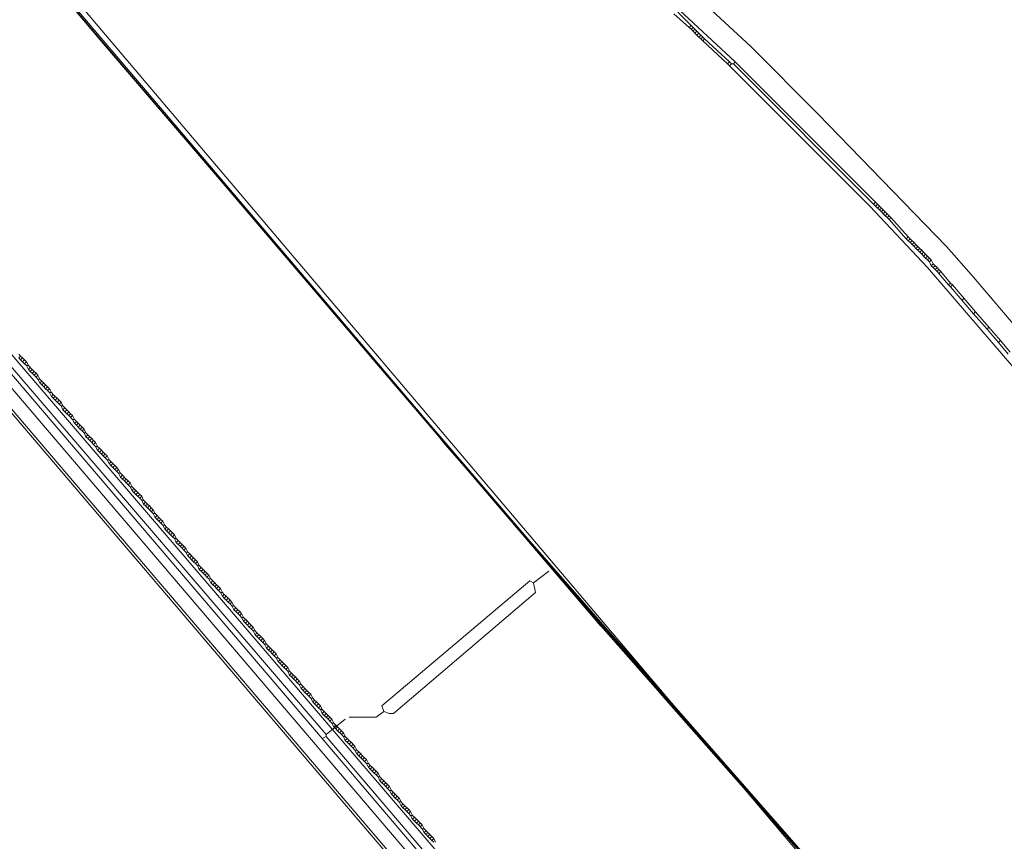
# Model space of a CAD drawing. Header units: metres. Extents: x 92810 to 93633, y 464687 to 465459.
# Tile 270 of 325: x 93347 to 93384, y 465376 to 465407. Entities that reach past the tile are written whole.
import ezdxf
from ezdxf.lldxf.tags import DXFTag

# ---------------------------------------------------------------- set-up
doc = ezdxf.new("R2010")
doc.units = ezdxf.units.M
for name, color, linetype, lineweight, transparency in [('B-OI-KL-DATA_BT NEDERLAND-G', 90, 'SI_B_DATA_BT_NEDERLAND', 18, 0.4), ('B-OI-KL-DATA_KPN-G', 90, 'SI_B_DATA_KPN', 18, 0.4), ('B-OI-KL-DATA_ZIGGO BV-G', 90, 'SI_B_DATA_ZIGGO', 18, 0.4), ('B-OI-KL-ET_LS_LIANDER-G', 190, 'SI_B_ET_LS_LIANDER', 18, 0.4), ('B-OI-KL-ET_MS_LIANDER-G', 130, 'SI_B_ET_MS_LIANDER', 18, 0.4), ('B-WE-KL-DATA-G', 90, 'KL-DATA-N', 18, 0.4), ('V-WE-KL-WARMTENET-G', 80, 'KL-WARMTENET-V', 18, 0.3)]:
    doc.layers.add(name, color=color, linetype=linetype, lineweight=lineweight, transparency=transparency)
doc.styles.get("Standard").update_dxf_attribs({"font": 'isocp.shx'})
tags = doc.linetypes.add('KL-DATA-N', pattern='A,4,-1,[101,NLCS.SHX,S=0.5,R=0,X=0,Y=0],-1,4,-1,["D",Standard,S=1,R=0,X=-0.25,Y=-0.5],-1.5', length=12.5).pattern_tags.tags
tags[18] = DXFTag(74, 10)
tags = doc.linetypes.add('KL-WARMTENET-V', pattern='A,3.5,[24,NLCS.SHX,S=0.5,R=0,X=0,Y=0],3.5,-1.5,["WN",Standard,S=1,R=0,X=-0.3,Y=-0.5],-3', length=11.5).pattern_tags.tags
tags[14] = DXFTag(74, 10)
doc.linetypes.add('SI_B_DATA_BT_NEDERLAND', pattern='A,5,-2,["BTN",Standard,S=1.5,R=0,X=-0.51,Y=-0.75],-7', length=14)
doc.linetypes.add('SI_B_DATA_KPN', pattern='A,5,-2,["KPN",Standard,S=1.5,R=0,X=-0.51,Y=-0.75],-8', length=15)
doc.linetypes.add('SI_B_DATA_ZIGGO', pattern='A,5,-2,["ZIGGO",Standard,S=1.5,R=0,X=-0.51,Y=-0.75],-9', length=16)
doc.linetypes.add('SI_B_ET_LS_LIANDER', pattern='A,5,-2,["LI-LS",Standard,S=1.5,R=0,X=-0.51,Y=-0.75],-10', length=17)
doc.linetypes.add('SI_B_ET_MS_LIANDER', pattern='A,5,-2,["LI-MS",Standard,S=1.5,R=0,X=-0.51,Y=-0.75],-10', length=17)

msp = doc.modelspace()

# ---------------------------------------------------------------- linework, layer by layer
at = {"layer": 'B-OI-KL-DATA_BT NEDERLAND-G', "flags": 128}
msp.add_lwpolyline([(93329.159, 465432.2), (93347.8, 465409.3), (93378.81, 465372.69), (93383.75, 465371.27)], dxfattribs=at)
at = {"layer": 'B-OI-KL-DATA_KPN-G', "flags": 128}
for points in [[(93382.464, 465368.821), (93363.179, 465390.821), (93362.321, 465391.893), (93328.536, 465431.607)], [(93320.107, 465425.679), (93336.321, 465406.607), (93343.607, 465398.179), (93368.75, 465368.821), (93369.679, 465367.821), (93378.179, 465357.964), (93380.821, 465354.75)]]:
    msp.add_lwpolyline(points, dxfattribs=at)
at = {"layer": 'B-OI-KL-DATA_ZIGGO BV-G', "flags": 128}
msp.add_lwpolyline([(93380.768, 465353.385), (93335.705, 465406.216)], dxfattribs=at)
at = {"layer": 'B-OI-KL-ET_LS_LIANDER-G'}
for p, q in [((93370.536, 465409.321), (93374.536, 465405.607)), ((93374.536, 465405.607), (93377.036, 465403.107)), ((93377.036, 465403.107), (93381.821, 465398.179)), ((93381.821, 465398.179), (93382.821, 465397.036)), ((93382.821, 465397.036), (93388.679, 465390.107)), ((93344.393, 465396.536), (93358.607, 465379.893)), ((93344.536, 465396.607), (93358.75, 465380.036)), ((93366.464, 465385.679), (93367.036, 465386.107)), ((93366.321, 465385.75), (93360.821, 465381.107)), ((93366.464, 465385.679), (93366.321, 465385.75)), ((93366.464, 465385.679), (93366.536, 465385.321)), ((93366.536, 465385.321), (93361.25, 465380.821)), ((93360.893, 465380.893), (93360.607, 465380.679)), ((93360.821, 465381.107), (93360.893, 465380.893)), ((93361.107, 465380.821), (93360.893, 465380.893)), ((93361.25, 465380.821), (93361.107, 465380.821)), ((93358.75, 465380.036), (93359.464, 465380.607)), ((93360.607, 465380.679), (93359.607, 465380.679)), ((93358.75, 465380.036), (93358.75, 465379.964)), ((93358.75, 465379.964), (93358.607, 465379.893)), ((93358.607, 465379.893), (93374.036, 465361.75)), ((93358.75, 465379.964), (93374.25, 465361.821))]:
    msp.add_line(p, q, dxfattribs=at)
at = {"layer": 'B-OI-KL-ET_MS_LIANDER-G'}
for p, q in [((93381.964, 465396.679), (93382.821, 465395.679)), ((93382.036, 465396.75), (93382.893, 465395.75))]:
    msp.add_line(p, q, dxfattribs=at)
at = {"layer": 'B-OI-KL-ET_MS_LIANDER-G', "flags": 128}
for points in [[(93371.679, 465406.821), (93372.25, 465406.321)], [(93371.821, 465406.893), (93372.393, 465406.321)], [(93371.893, 465406.964), (93373.964, 465405.036)], [(93372.321, 465406.393), (93372.25, 465406.321)], [(93372.25, 465406.321), (93372.321, 465406.25)], [(93372.393, 465406.321), (93372.321, 465406.25)], [(93372.321, 465406.25), (93372.393, 465406.179)], [(93372.393, 465406.321), (93372.464, 465406.25)], [(93372.464, 465406.25), (93372.393, 465406.179)], [(93372.393, 465406.179), (93372.464, 465406.107)], [(93372.464, 465406.25), (93372.536, 465406.179)], [(93372.536, 465406.179), (93372.464, 465406.107)], [(93372.464, 465406.107), (93372.536, 465406.036)], [(93372.536, 465406.179), (93372.607, 465406.107)], [(93372.607, 465406.107), (93372.536, 465406.036)], [(93372.536, 465406.036), (93372.607, 465405.964)], [(93372.607, 465406.107), (93372.679, 465406.036)], [(93372.679, 465406.036), (93372.607, 465405.964)], [(93372.679, 465406.036), (93372.75, 465405.964)], [(93372.607, 465405.964), (93372.679, 465405.893)], [(93372.75, 465405.964), (93372.679, 465405.893)], [(93372.679, 465405.893), (93372.75, 465405.821)], [(93372.75, 465405.964), (93372.821, 465405.893)], [(93372.821, 465405.893), (93372.75, 465405.821)], [(93372.75, 465405.821), (93373.679, 465404.964)], [(93372.821, 465405.893), (93373.75, 465405.036)], [(93373.75, 465405.036), (93373.679, 465404.964)], [(93373.679, 465404.964), (93373.75, 465404.893)], [(93373.75, 465405.036), (93373.821, 465404.964)], [(93373.821, 465404.964), (93373.75, 465404.893)], [(93373.821, 465404.964), (93373.893, 465404.964)], [(93373.964, 465405.036), (93373.893, 465404.964)], [(93373.893, 465404.964), (93379.179, 465399.679)], [(93373.964, 465405.036), (93379.179, 465399.821)], [(93373.75, 465404.893), (93378.964, 465399.679), (93381.107, 465397.393), (93387.75, 465389.679)], [(93379.179, 465399.821), (93379.107, 465399.75)], [(93379.179, 465399.821), (93379.321, 465399.679)], [(93379.25, 465399.75), (93379.179, 465399.679)], [(93379.179, 465399.679), (93379.321, 465399.536)], [(93379.321, 465399.679), (93379.25, 465399.607)], [(93379.321, 465399.679), (93379.393, 465399.607)], [(93379.393, 465399.607), (93379.321, 465399.536)], [(93379.321, 465399.536), (93379.393, 465399.464)], [(93379.393, 465399.607), (93379.464, 465399.536)], [(93379.464, 465399.536), (93379.393, 465399.464)], [(93379.393, 465399.464), (93379.464, 465399.393)], [(93379.464, 465399.536), (93379.536, 465399.464)], [(93379.536, 465399.464), (93379.464, 465399.393)], [(93379.536, 465399.464), (93379.607, 465399.393)], [(93379.464, 465399.393), (93379.536, 465399.321)], [(93379.607, 465399.393), (93379.536, 465399.321)], [(93379.536, 465399.321), (93379.607, 465399.25)], [(93379.607, 465399.393), (93379.679, 465399.321)], [(93379.679, 465399.321), (93379.607, 465399.25)], [(93379.607, 465399.25), (93379.679, 465399.179)], [(93379.679, 465399.321), (93379.75, 465399.25)], [(93379.75, 465399.25), (93379.679, 465399.179)], [(93379.679, 465399.179), (93380.321, 465398.464)], [(93379.75, 465399.25), (93380.393, 465398.536)], [(93380.393, 465398.536), (93380.321, 465398.464)], [(93380.321, 465398.464), (93380.393, 465398.393)], [(93380.393, 465398.536), (93380.464, 465398.464)], [(93380.464, 465398.464), (93380.393, 465398.393)], [(93380.393, 465398.393), (93380.464, 465398.321)], [(93380.464, 465398.464), (93380.536, 465398.393)], [(93380.536, 465398.393), (93380.464, 465398.321)], [(93380.536, 465398.393), (93380.607, 465398.321)], [(93380.464, 465398.321), (93380.536, 465398.25)], [(93380.607, 465398.321), (93380.536, 465398.25)], [(93380.536, 465398.25), (93380.607, 465398.179)], [(93380.607, 465398.321), (93380.679, 465398.25)], [(93380.679, 465398.25), (93380.607, 465398.179)], [(93380.607, 465398.179), (93380.679, 465398.107)], [(93380.679, 465398.25), (93380.821, 465398.107)], [(93380.75, 465398.179), (93380.679, 465398.107)], [(93380.679, 465398.107), (93380.75, 465398.036)], [(93380.821, 465398.107), (93380.75, 465398.036)], [(93380.75, 465398.036), (93380.821, 465397.964)], [(93380.821, 465398.107), (93380.893, 465398.036)], [(93380.893, 465398.036), (93380.821, 465397.964)], [(93380.821, 465397.964), (93380.893, 465397.893)], [(93380.893, 465398.036), (93380.964, 465397.964)], [(93380.964, 465397.964), (93380.893, 465397.893)], [(93380.964, 465397.964), (93381.036, 465397.893)], [(93380.893, 465397.893), (93380.964, 465397.821)], [(93381.036, 465397.893), (93380.964, 465397.821)], [(93380.964, 465397.821), (93381.036, 465397.75)], [(93381.036, 465397.893), (93381.107, 465397.821)], [(93381.107, 465397.821), (93381.036, 465397.75)], [(93381.036, 465397.75), (93381.107, 465397.679)], [(93381.107, 465397.821), (93381.179, 465397.75)], [(93381.179, 465397.75), (93381.107, 465397.679)], [(93381.107, 465397.679), (93381.179, 465397.607)], [(93381.179, 465397.75), (93381.25, 465397.679)], [(93381.25, 465397.679), (93381.179, 465397.607)], [(93381.179, 465397.607), (93381.25, 465397.464)], [(93381.25, 465397.679), (93381.321, 465397.536)], [(93381.321, 465397.536), (93381.25, 465397.464)], [(93381.25, 465397.464), (93381.321, 465397.393)], [(93381.321, 465397.536), (93381.393, 465397.464)], [(93381.393, 465397.464), (93381.321, 465397.393)], [(93381.321, 465397.393), (93381.393, 465397.321)], [(93381.393, 465397.464), (93381.464, 465397.393)], [(93381.464, 465397.393), (93381.393, 465397.321)], [(93381.393, 465397.321), (93381.464, 465397.25)], [(93381.464, 465397.393), (93381.536, 465397.321)], [(93381.536, 465397.321), (93381.464, 465397.25)], [(93381.464, 465397.25), (93381.536, 465397.179)], [(93381.536, 465397.321), (93381.607, 465397.25)], [(93381.607, 465397.25), (93381.536, 465397.179)], [(93381.607, 465397.25), (93381.964, 465396.821)], [(93381.536, 465397.179), (93381.893, 465396.75)], [(93381.964, 465396.821), (93381.893, 465396.75)], [(93381.893, 465396.75), (93381.964, 465396.679)], [(93381.964, 465396.821), (93382.036, 465396.75)], [(93382.036, 465396.75), (93381.964, 465396.679)], [(93382.464, 465396.25), (93382.393, 465396.179)], [(93382.893, 465395.75), (93382.821, 465395.679)], [(93382.821, 465395.679), (93383.321, 465395.107)], [(93382.893, 465395.75), (93383.393, 465395.179)], [(93383.393, 465395.179), (93383.321, 465395.107)], [(93383.321, 465395.107), (93383.75, 465394.607)], [(93383.393, 465395.179), (93383.821, 465394.679)], [(93383.821, 465394.679), (93383.75, 465394.607)], [(93383.821, 465394.679), (93384.179, 465394.25)], [(93383.75, 465394.607), (93384.107, 465394.179)], [(93347.321, 465394.179), (93347.393, 465394.107)], [(93347.393, 465394.107), (93347.321, 465394.036)], [(93347.321, 465394.036), (93347.393, 465393.964)], [(93347.393, 465394.107), (93347.464, 465394.036)], [(93347.464, 465394.036), (93347.393, 465393.964)], [(93347.393, 465393.964), (93347.464, 465393.893)], [(93347.464, 465394.036), (93347.536, 465393.964)], [(93347.536, 465393.964), (93347.464, 465393.893)], [(93347.536, 465393.964), (93347.607, 465393.893)], [(93347.464, 465393.893), (93347.536, 465393.821)], [(93347.607, 465393.893), (93347.536, 465393.821)], [(93347.536, 465393.821), (93347.607, 465393.75)], [(93347.607, 465393.893), (93347.679, 465393.75)], [(93347.607, 465393.75), (93347.679, 465393.75)], [(93347.607, 465393.75), (93347.679, 465393.607)], [(93347.679, 465393.75), (93347.821, 465393.607)], [(93347.75, 465393.679), (93347.679, 465393.607)], [(93347.679, 465393.607), (93347.75, 465393.536)], [(93347.821, 465393.607), (93347.75, 465393.536)], [(93347.821, 465393.607), (93347.893, 465393.536)], [(93347.75, 465393.536), (93347.821, 465393.464)], [(93347.893, 465393.536), (93347.821, 465393.464)], [(93347.821, 465393.464), (93347.893, 465393.393)], [(93347.893, 465393.536), (93347.964, 465393.464)], [(93347.964, 465393.464), (93347.893, 465393.393)], [(93347.893, 465393.393), (93347.964, 465393.321)], [(93347.964, 465393.464), (93348.036, 465393.393)], [(93348.036, 465393.393), (93347.964, 465393.321)], [(93347.964, 465393.321), (93348.036, 465393.25)], [(93348.036, 465393.393), (93348.107, 465393.25)], [(93348.036, 465393.25), (93348.107, 465393.25)], [(93348.036, 465393.25), (93348.107, 465393.107)], [(93348.107, 465393.25), (93348.179, 465393.179)], [(93348.179, 465393.179), (93348.107, 465393.107)], [(93348.107, 465393.107), (93348.179, 465393.036)], [(93348.179, 465393.179), (93348.321, 465393.036)], [(93348.25, 465393.107), (93348.179, 465393.036)], [(93348.179, 465393.036), (93348.25, 465392.964)], [(93348.321, 465393.036), (93348.25, 465392.964)], [(93348.25, 465392.964), (93348.321, 465392.893)], [(93348.321, 465393.036), (93348.393, 465392.964)], [(93348.393, 465392.964), (93348.321, 465392.893)], [(93348.321, 465392.893), (93348.393, 465392.821)], [(93348.393, 465392.964), (93348.464, 465392.893)], [(93348.464, 465392.893), (93348.393, 465392.821)], [(93348.464, 465392.893), (93348.536, 465392.75)], [(93348.393, 465392.821), (93348.464, 465392.75)], [(93348.464, 465392.75), (93348.536, 465392.75)], [(93348.464, 465392.75), (93348.536, 465392.607)], [(93348.536, 465392.75), (93348.607, 465392.679)], [(93348.607, 465392.679), (93348.536, 465392.607)], [(93348.536, 465392.607), (93348.607, 465392.536)], [(93348.607, 465392.679), (93348.679, 465392.607)], [(93348.679, 465392.607), (93348.607, 465392.536)], [(93348.607, 465392.536), (93348.679, 465392.464)], [(93348.679, 465392.607), (93348.75, 465392.536)], [(93348.75, 465392.536), (93348.679, 465392.464)], [(93348.75, 465392.536), (93348.821, 465392.464)], [(93348.679, 465392.464), (93348.821, 465392.321)], [(93348.821, 465392.464), (93348.75, 465392.393)], [(93348.821, 465392.464), (93348.893, 465392.393)], [(93348.893, 465392.393), (93348.821, 465392.321)], [(93348.821, 465392.321), (93348.893, 465392.25)], [(93348.893, 465392.393), (93348.964, 465392.25)], [(93348.893, 465392.25), (93348.964, 465392.25)], [(93348.893, 465392.25), (93348.964, 465392.107)], [(93348.964, 465392.25), (93349.036, 465392.179)], [(93349.036, 465392.179), (93348.964, 465392.107)], [(93348.964, 465392.107), (93349.036, 465392.036)], [(93349.036, 465392.179), (93349.107, 465392.107)], [(93349.107, 465392.107), (93349.036, 465392.036)], [(93349.107, 465392.107), (93349.179, 465392.036)], [(93349.036, 465392.036), (93349.107, 465391.964)], [(93349.179, 465392.036), (93349.107, 465391.964)], [(93349.107, 465391.964), (93349.179, 465391.893)], [(93349.179, 465392.036), (93349.25, 465391.964)], [(93349.25, 465391.964), (93349.179, 465391.893)], [(93349.179, 465391.893), (93349.321, 465391.75)], [(93349.25, 465391.964), (93349.321, 465391.893)], [(93349.321, 465391.893), (93349.25, 465391.821)], [(93349.321, 465391.893), (93349.393, 465391.75)], [(93349.321, 465391.75), (93349.393, 465391.75)], [(93349.321, 465391.75), (93349.393, 465391.607)], [(93349.393, 465391.75), (93349.464, 465391.679)], [(93349.464, 465391.679), (93349.393, 465391.607)], [(93349.393, 465391.607), (93349.464, 465391.536)], [(93349.464, 465391.679), (93349.536, 465391.607)], [(93349.536, 465391.607), (93349.464, 465391.536)], [(93349.464, 465391.536), (93349.536, 465391.464)], [(93349.536, 465391.607), (93349.607, 465391.536)], [(93349.607, 465391.536), (93349.536, 465391.464)], [(93349.536, 465391.464), (93349.607, 465391.393)], [(93349.607, 465391.536), (93349.679, 465391.464)], [(93349.679, 465391.464), (93349.607, 465391.393)], [(93349.607, 465391.393), (93349.679, 465391.321)], [(93349.679, 465391.464), (93349.75, 465391.393)], [(93349.75, 465391.393), (93349.679, 465391.321)], [(93349.75, 465391.393), (93349.821, 465391.25)], [(93349.679, 465391.321), (93349.75, 465391.25)], [(93349.75, 465391.25), (93349.821, 465391.25)], [(93349.75, 465391.25), (93349.821, 465391.107)], [(93349.821, 465391.25), (93349.893, 465391.179)], [(93349.893, 465391.179), (93349.821, 465391.107)], [(93349.821, 465391.107), (93349.893, 465391.036)], [(93349.893, 465391.179), (93349.964, 465391.107)], [(93349.964, 465391.107), (93349.893, 465391.036)], [(93349.893, 465391.036), (93349.964, 465390.964)], [(93349.964, 465391.107), (93350.036, 465391.036)], [(93350.036, 465391.036), (93349.964, 465390.964)], [(93350.036, 465391.036), (93350.107, 465390.964)], [(93349.964, 465390.964), (93350.036, 465390.893)], [(93350.107, 465390.964), (93350.036, 465390.893)], [(93350.036, 465390.893), (93350.107, 465390.821)], [(93350.107, 465390.964), (93350.179, 465390.893)], [(93350.179, 465390.893), (93350.107, 465390.821)], [(93350.107, 465390.821), (93350.179, 465390.75)], [(93350.179, 465390.893), (93350.25, 465390.75)], [(93350.179, 465390.75), (93350.25, 465390.75)], [(93350.179, 465390.75), (93350.25, 465390.607)], [(93350.25, 465390.75), (93350.321, 465390.679)], [(93350.321, 465390.679), (93350.25, 465390.607)], [(93350.321, 465390.679), (93350.393, 465390.607)], [(93350.25, 465390.607), (93350.321, 465390.536)], [(93350.393, 465390.607), (93350.321, 465390.536)], [(93350.321, 465390.536), (93350.393, 465390.464)], [(93350.393, 465390.607), (93350.464, 465390.536)], [(93350.464, 465390.536), (93350.393, 465390.464)], [(93350.393, 465390.464), (93350.464, 465390.393)], [(93350.464, 465390.536), (93350.536, 465390.464)], [(93350.536, 465390.464), (93350.464, 465390.393)], [(93350.464, 465390.393), (93350.536, 465390.321)], [(93350.536, 465390.464), (93350.607, 465390.393)], [(93350.607, 465390.393), (93350.536, 465390.321)], [(93350.536, 465390.321), (93350.607, 465390.25)], [(93350.607, 465390.393), (93350.679, 465390.25)], [(93350.607, 465390.25), (93350.679, 465390.25)], [(93350.607, 465390.25), (93350.679, 465390.107)], [(93350.679, 465390.25), (93350.821, 465390.107)], [(93350.75, 465390.179), (93350.679, 465390.107)], [(93350.679, 465390.107), (93350.75, 465390.036)], [(93350.821, 465390.107), (93350.75, 465390.036)], [(93350.75, 465390.036), (93350.821, 465389.964)], [(93350.821, 465390.107), (93350.893, 465390.036)], [(93350.893, 465390.036), (93350.821, 465389.964)], [(93350.821, 465389.964), (93350.893, 465389.893)], [(93350.893, 465390.036), (93350.964, 465389.964)], [(93350.964, 465389.964), (93350.893, 465389.893)], [(93350.964, 465389.964), (93351.036, 465389.893)], [(93350.893, 465389.893), (93350.964, 465389.821)], [(93351.036, 465389.893), (93350.964, 465389.821)], [(93350.964, 465389.821), (93351.036, 465389.75)], [(93351.036, 465389.893), (93351.107, 465389.75)], [(93351.036, 465389.75), (93351.107, 465389.75)], [(93351.036, 465389.75), (93351.107, 465389.607)], [(93351.107, 465389.75), (93351.179, 465389.679)], [(93351.179, 465389.679), (93351.107, 465389.607)], [(93351.107, 465389.607), (93351.179, 465389.536)], [(93351.179, 465389.679), (93351.321, 465389.536)], [(93351.25, 465389.607), (93351.179, 465389.536)], [(93351.179, 465389.536), (93351.25, 465389.464)], [(93351.321, 465389.536), (93351.25, 465389.464)], [(93351.25, 465389.464), (93351.321, 465389.393)], [(93351.321, 465389.536), (93351.393, 465389.464)], [(93351.393, 465389.464), (93351.321, 465389.393)], [(93351.321, 465389.393), (93351.393, 465389.321)], [(93351.393, 465389.464), (93351.464, 465389.393)], [(93351.464, 465389.393), (93351.393, 465389.321)], [(93351.393, 465389.321), (93351.464, 465389.25)], [(93351.464, 465389.393), (93351.536, 465389.25)], [(93351.464, 465389.25), (93351.536, 465389.25)], [(93351.464, 465389.25), (93351.536, 465389.107)], [(93351.536, 465389.25), (93351.607, 465389.179)], [(93351.607, 465389.179), (93351.536, 465389.107)], [(93351.607, 465389.179), (93351.679, 465389.107)], [(93351.536, 465389.107), (93351.607, 465389.036)], [(93351.679, 465389.107), (93351.607, 465389.036)], [(93351.607, 465389.036), (93351.679, 465388.964)], [(93351.679, 465389.107), (93351.75, 465389.036)], [(93351.75, 465389.036), (93351.679, 465388.964)], [(93351.679, 465388.964), (93351.821, 465388.821)], [(93351.75, 465389.036), (93351.821, 465388.964)], [(93351.821, 465388.964), (93351.75, 465388.893)], [(93351.821, 465388.964), (93351.893, 465388.893)], [(93351.893, 465388.893), (93351.821, 465388.821)], [(93351.821, 465388.821), (93351.893, 465388.75)], [(93351.893, 465388.893), (93351.964, 465388.75)], [(93351.893, 465388.75), (93351.964, 465388.75)], [(93351.893, 465388.75), (93351.964, 465388.607)], [(93351.964, 465388.75), (93352.036, 465388.679)], [(93352.036, 465388.679), (93351.964, 465388.607)], [(93351.964, 465388.607), (93352.036, 465388.536)], [(93352.036, 465388.679), (93352.107, 465388.607)], [(93352.107, 465388.607), (93352.036, 465388.536)], [(93352.036, 465388.536), (93352.107, 465388.464)], [(93352.107, 465388.607), (93352.179, 465388.536)], [(93352.179, 465388.536), (93352.107, 465388.464)], [(93352.107, 465388.464), (93352.179, 465388.393)], [(93352.179, 465388.536), (93352.25, 465388.464)], [(93352.25, 465388.464), (93352.179, 465388.393)], [(93352.25, 465388.464), (93352.321, 465388.393)], [(93352.179, 465388.393), (93352.321, 465388.25)], [(93352.321, 465388.393), (93352.25, 465388.321)], [(93352.321, 465388.393), (93352.393, 465388.25)], [(93352.321, 465388.25), (93352.393, 465388.25)], [(93352.321, 465388.25), (93352.393, 465388.107)], [(93352.393, 465388.25), (93352.464, 465388.179)], [(93352.464, 465388.179), (93352.393, 465388.107)], [(93352.393, 465388.107), (93352.464, 465388.036)], [(93352.464, 465388.179), (93352.536, 465388.107)], [(93352.536, 465388.107), (93352.464, 465388.036)], [(93352.536, 465388.107), (93352.607, 465388.036)], [(93352.464, 465388.036), (93352.536, 465387.964)], [(93352.607, 465388.036), (93352.536, 465387.964)], [(93352.536, 465387.964), (93352.607, 465387.893)], [(93352.607, 465388.036), (93352.679, 465387.964)], [(93352.679, 465387.964), (93352.607, 465387.893)], [(93352.607, 465387.893), (93352.679, 465387.821)], [(93352.679, 465387.964), (93352.75, 465387.821)], [(93352.679, 465387.821), (93352.75, 465387.821)], [(93352.679, 465387.821), (93352.75, 465387.679)], [(93352.75, 465387.821), (93352.821, 465387.75)], [(93352.821, 465387.75), (93352.75, 465387.679)], [(93352.821, 465387.75), (93352.893, 465387.679)], [(93352.75, 465387.679), (93352.821, 465387.607)], [(93352.893, 465387.679), (93352.821, 465387.607)], [(93352.821, 465387.607), (93352.893, 465387.536)], [(93352.893, 465387.679), (93352.964, 465387.607)], [(93352.964, 465387.607), (93352.893, 465387.536)], [(93352.893, 465387.536), (93352.964, 465387.464)], [(93352.964, 465387.607), (93353.036, 465387.536)], [(93353.036, 465387.536), (93352.964, 465387.464)], [(93352.964, 465387.464), (93353.036, 465387.393)], [(93353.036, 465387.536), (93353.107, 465387.464)], [(93353.107, 465387.464), (93353.036, 465387.393)], [(93353.036, 465387.393), (93353.107, 465387.321)], [(93353.107, 465387.464), (93353.179, 465387.321)], [(93353.107, 465387.321), (93353.179, 465387.321)], [(93353.107, 465387.321), (93353.179, 465387.179)], [(93353.179, 465387.321), (93353.321, 465387.179)], [(93353.25, 465387.25), (93353.179, 465387.179)], [(93353.179, 465387.179), (93353.321, 465387.036)], [(93353.321, 465387.179), (93353.25, 465387.107)], [(93353.321, 465387.179), (93353.393, 465387.107)], [(93353.393, 465387.107), (93353.321, 465387.036)], [(93353.321, 465387.036), (93353.393, 465386.964)], [(93353.393, 465387.107), (93353.464, 465387.036)], [(93353.464, 465387.036), (93353.393, 465386.964)], [(93353.464, 465387.036), (93353.536, 465386.964)], [(93353.393, 465386.964), (93353.464, 465386.893)], [(93353.536, 465386.964), (93353.464, 465386.893)], [(93353.464, 465386.893), (93353.536, 465386.821)], [(93353.536, 465386.964), (93353.607, 465386.821)], [(93353.536, 465386.821), (93353.607, 465386.821)], [(93353.536, 465386.821), (93353.607, 465386.679)], [(93353.607, 465386.821), (93353.679, 465386.75)], [(93353.679, 465386.75), (93353.607, 465386.679)], [(93353.607, 465386.679), (93353.679, 465386.607)], [(93353.679, 465386.75), (93353.821, 465386.607)], [(93353.75, 465386.679), (93353.679, 465386.607)], [(93353.679, 465386.607), (93353.75, 465386.536)], [(93353.821, 465386.607), (93353.75, 465386.536)], [(93353.75, 465386.536), (93353.821, 465386.464)], [(93353.821, 465386.607), (93353.893, 465386.536)], [(93353.893, 465386.536), (93353.821, 465386.464)], [(93353.821, 465386.464), (93353.893, 465386.393)], [(93353.893, 465386.536), (93353.964, 465386.464)], [(93353.964, 465386.464), (93353.893, 465386.393)], [(93353.893, 465386.393), (93353.964, 465386.321)], [(93353.964, 465386.464), (93354.036, 465386.321)], [(93353.964, 465386.321), (93354.036, 465386.321)], [(93353.964, 465386.321), (93354.036, 465386.179)], [(93354.036, 465386.321), (93354.107, 465386.25)], [(93354.107, 465386.25), (93354.036, 465386.179)], [(93354.107, 465386.25), (93354.179, 465386.179)], [(93354.036, 465386.179), (93354.107, 465386.107)], [(93354.179, 465386.179), (93354.107, 465386.107)], [(93354.107, 465386.107), (93354.179, 465386.036)], [(93354.179, 465386.179), (93354.321, 465386.036)], [(93354.25, 465386.107), (93354.179, 465386.036)], [(93354.179, 465386.036), (93354.25, 465385.964)], [(93354.321, 465386.036), (93354.25, 465385.964)], [(93354.25, 465385.964), (93354.321, 465385.893)], [(93354.321, 465386.036), (93354.393, 465385.964)], [(93354.393, 465385.964), (93354.321, 465385.893)], [(93354.321, 465385.893), (93354.393, 465385.821)], [(93354.393, 465385.964), (93354.464, 465385.821)], [(93354.393, 465385.821), (93354.464, 465385.821)], [(93354.393, 465385.821), (93354.464, 465385.679)], [(93354.464, 465385.821), (93354.536, 465385.75)], [(93354.536, 465385.75), (93354.464, 465385.679)], [(93354.464, 465385.679), (93354.536, 465385.607)], [(93354.536, 465385.75), (93354.607, 465385.679)], [(93354.607, 465385.679), (93354.536, 465385.607)], [(93354.536, 465385.607), (93354.607, 465385.536)], [(93354.607, 465385.679), (93354.679, 465385.607)], [(93354.679, 465385.607), (93354.607, 465385.536)], [(93354.607, 465385.536), (93354.679, 465385.464)], [(93354.679, 465385.607), (93354.75, 465385.536)], [(93354.75, 465385.536), (93354.679, 465385.464)], [(93354.75, 465385.536), (93354.821, 465385.464)], [(93354.679, 465385.464), (93354.821, 465385.321)], [(93354.821, 465385.464), (93354.75, 465385.393)], [(93354.821, 465385.464), (93354.893, 465385.321)], [(93354.821, 465385.321), (93354.893, 465385.321)], [(93354.821, 465385.321), (93354.893, 465385.179)], [(93354.893, 465385.321), (93354.964, 465385.25)], [(93354.964, 465385.25), (93354.893, 465385.179)], [(93354.893, 465385.179), (93354.964, 465385.107)], [(93354.964, 465385.25), (93355.036, 465385.179)], [(93355.036, 465385.179), (93354.964, 465385.107)], [(93355.036, 465385.179), (93355.107, 465385.107)], [(93354.964, 465385.107), (93355.036, 465385.036)], [(93355.107, 465385.107), (93355.036, 465385.036)], [(93355.036, 465385.036), (93355.107, 465384.964)], [(93355.107, 465385.107), (93355.179, 465385.036)], [(93355.179, 465385.036), (93355.107, 465384.964)], [(93355.107, 465384.964), (93355.179, 465384.893)], [(93355.179, 465385.036), (93355.25, 465384.964)], [(93355.25, 465384.964), (93355.179, 465384.893)], [(93355.179, 465384.893), (93355.25, 465384.821)], [(93355.25, 465384.964), (93355.321, 465384.821)], [(93355.25, 465384.821), (93355.321, 465384.821)], [(93355.25, 465384.821), (93355.321, 465384.679)], [(93355.321, 465384.821), (93355.393, 465384.75)], [(93355.393, 465384.75), (93355.321, 465384.679)], [(93355.321, 465384.679), (93355.393, 465384.607)], [(93355.393, 465384.75), (93355.464, 465384.679)], [(93355.464, 465384.679), (93355.393, 465384.607)], [(93355.393, 465384.607), (93355.464, 465384.536)], [(93355.464, 465384.679), (93355.536, 465384.607)], [(93355.536, 465384.607), (93355.464, 465384.536)], [(93355.464, 465384.536), (93355.536, 465384.464)], [(93355.536, 465384.607), (93355.607, 465384.536)], [(93355.607, 465384.536), (93355.536, 465384.464)], [(93355.536, 465384.464), (93355.607, 465384.393)], [(93355.607, 465384.536), (93355.679, 465384.393)], [(93355.607, 465384.393), (93355.679, 465384.393)], [(93355.607, 465384.393), (93355.679, 465384.25)], [(93355.679, 465384.393), (93355.821, 465384.25)], [(93355.75, 465384.321), (93355.679, 465384.25)], [(93355.679, 465384.25), (93355.821, 465384.107)], [(93355.821, 465384.25), (93355.75, 465384.179)], [(93355.821, 465384.25), (93355.893, 465384.179)], [(93355.893, 465384.179), (93355.821, 465384.107)], [(93355.821, 465384.107), (93355.893, 465384.036)], [(93355.893, 465384.179), (93355.964, 465384.107)], [(93355.964, 465384.107), (93355.893, 465384.036)], [(93355.964, 465384.107), (93356.036, 465384.036)], [(93355.893, 465384.036), (93355.964, 465383.964)], [(93356.036, 465384.036), (93355.964, 465383.964)], [(93355.964, 465383.964), (93356.036, 465383.893)], [(93356.036, 465384.036), (93356.107, 465383.893)], [(93356.036, 465383.893), (93356.107, 465383.893)], [(93356.036, 465383.893), (93356.107, 465383.75)], [(93356.107, 465383.893), (93356.179, 465383.821)], [(93356.179, 465383.821), (93356.107, 465383.75)], [(93356.107, 465383.75), (93356.179, 465383.679)], [(93356.179, 465383.821), (93356.321, 465383.679)], [(93356.25, 465383.75), (93356.179, 465383.679)], [(93356.179, 465383.679), (93356.321, 465383.536)], [(93356.321, 465383.679), (93356.25, 465383.607)], [(93356.321, 465383.679), (93356.393, 465383.607)], [(93356.393, 465383.607), (93356.321, 465383.536)], [(93356.321, 465383.536), (93356.393, 465383.464)], [(93356.393, 465383.607), (93356.464, 465383.536)], [(93356.464, 465383.536), (93356.393, 465383.464)], [(93356.393, 465383.464), (93356.464, 465383.393)], [(93356.464, 465383.536), (93356.536, 465383.393)], [(93356.464, 465383.393), (93356.536, 465383.393)], [(93356.464, 465383.393), (93356.536, 465383.25)], [(93356.536, 465383.393), (93356.607, 465383.321)], [(93356.607, 465383.321), (93356.536, 465383.25)], [(93356.607, 465383.321), (93356.679, 465383.25)], [(93356.536, 465383.25), (93356.607, 465383.179)], [(93356.679, 465383.25), (93356.607, 465383.179)], [(93356.607, 465383.179), (93356.679, 465383.107)], [(93356.679, 465383.25), (93356.821, 465383.107)], [(93356.75, 465383.179), (93356.679, 465383.107)], [(93356.679, 465383.107), (93356.75, 465383.036)], [(93356.821, 465383.107), (93356.75, 465383.036)], [(93356.75, 465383.036), (93356.821, 465382.964)], [(93356.821, 465383.107), (93356.893, 465383.036)], [(93356.893, 465383.036), (93356.821, 465382.964)], [(93356.821, 465382.964), (93356.893, 465382.893)], [(93356.893, 465383.036), (93356.964, 465382.893)], [(93356.893, 465382.893), (93356.964, 465382.893)], [(93356.893, 465382.893), (93356.964, 465382.75)], [(93356.964, 465382.893), (93357.036, 465382.821)], [(93357.036, 465382.821), (93356.964, 465382.75)], [(93356.964, 465382.75), (93357.036, 465382.679)], [(93357.036, 465382.821), (93357.107, 465382.75)], [(93357.107, 465382.75), (93357.036, 465382.679)], [(93357.036, 465382.679), (93357.107, 465382.607)], [(93357.107, 465382.75), (93357.179, 465382.679)], [(93357.179, 465382.679), (93357.107, 465382.607)], [(93357.107, 465382.607), (93357.179, 465382.536)], [(93357.179, 465382.679), (93357.321, 465382.536)], [(93357.25, 465382.607), (93357.179, 465382.536)], [(93357.179, 465382.536), (93357.25, 465382.464)], [(93357.321, 465382.536), (93357.25, 465382.464)], [(93357.25, 465382.464), (93357.321, 465382.393)], [(93357.321, 465382.536), (93357.393, 465382.393)], [(93357.321, 465382.393), (93357.393, 465382.393)], [(93357.321, 465382.393), (93357.393, 465382.25)], [(93357.393, 465382.393), (93357.464, 465382.321)], [(93357.464, 465382.321), (93357.393, 465382.25)], [(93357.393, 465382.25), (93357.464, 465382.179)], [(93357.464, 465382.321), (93357.536, 465382.25)], [(93357.536, 465382.25), (93357.464, 465382.179)], [(93357.536, 465382.25), (93357.607, 465382.179)], [(93357.464, 465382.179), (93357.536, 465382.107)], [(93357.607, 465382.179), (93357.536, 465382.107)], [(93357.536, 465382.107), (93357.607, 465382.036)], [(93357.607, 465382.179), (93357.679, 465382.107)], [(93357.679, 465382.107), (93357.607, 465382.036)], [(93357.607, 465382.036), (93357.679, 465381.964)], [(93357.679, 465382.107), (93357.75, 465382.036)], [(93357.75, 465382.036), (93357.679, 465381.964)], [(93357.679, 465381.964), (93357.75, 465381.893)], [(93357.75, 465382.036), (93357.821, 465381.893)], [(93357.75, 465381.893), (93357.821, 465381.893)], [(93357.75, 465381.893), (93357.821, 465381.75)], [(93357.821, 465381.893), (93357.893, 465381.821)], [(93357.893, 465381.821), (93357.821, 465381.75)], [(93357.821, 465381.75), (93357.893, 465381.679)], [(93357.893, 465381.821), (93357.964, 465381.75)], [(93357.964, 465381.75), (93357.893, 465381.679)], [(93357.893, 465381.679), (93357.964, 465381.607)], [(93357.964, 465381.75), (93358.036, 465381.679)], [(93358.036, 465381.679), (93357.964, 465381.607)], [(93357.964, 465381.607), (93358.036, 465381.536)], [(93358.036, 465381.679), (93358.107, 465381.607)], [(93358.107, 465381.607), (93358.036, 465381.536)], [(93358.036, 465381.536), (93358.107, 465381.464)], [(93358.107, 465381.607), (93358.179, 465381.536)], [(93358.179, 465381.536), (93358.107, 465381.464)], [(93358.179, 465381.536), (93358.25, 465381.393)], [(93358.107, 465381.464), (93358.179, 465381.393)], [(93358.179, 465381.393), (93358.25, 465381.393)], [(93358.179, 465381.393), (93358.25, 465381.25)], [(93358.25, 465381.393), (93358.321, 465381.321)], [(93358.321, 465381.321), (93358.25, 465381.25)], [(93358.25, 465381.25), (93358.321, 465381.179)], [(93358.321, 465381.321), (93358.393, 465381.25)], [(93358.393, 465381.25), (93358.321, 465381.179)], [(93358.321, 465381.179), (93358.393, 465381.107)], [(93358.393, 465381.25), (93358.464, 465381.179)], [(93358.464, 465381.179), (93358.393, 465381.107)], [(93358.464, 465381.179), (93358.536, 465381.107)], [(93358.393, 465381.107), (93358.464, 465381.036)], [(93358.536, 465381.107), (93358.464, 465381.036)], [(93358.464, 465381.036), (93358.536, 465380.964)], [(93358.536, 465381.107), (93358.607, 465380.964)], [(93358.536, 465380.964), (93358.607, 465380.964)], [(93358.536, 465380.964), (93358.607, 465380.821)], [(93358.607, 465380.964), (93358.679, 465380.893)], [(93358.679, 465380.893), (93358.607, 465380.821)], [(93358.607, 465380.821), (93358.679, 465380.75)], [(93358.679, 465380.893), (93358.821, 465380.75)], [(93358.75, 465380.821), (93358.679, 465380.75)], [(93358.679, 465380.75), (93358.821, 465380.607)], [(93358.821, 465380.75), (93358.75, 465380.679)], [(93358.821, 465380.75), (93358.893, 465380.679)], [(93358.893, 465380.679), (93358.821, 465380.607)], [(93358.821, 465380.607), (93358.893, 465380.536)], [(93358.893, 465380.679), (93358.964, 465380.607)], [(93358.964, 465380.607), (93358.893, 465380.536)], [(93358.893, 465380.536), (93358.964, 465380.464)], [(93358.964, 465380.607), (93359.036, 465380.464)], [(93358.964, 465380.464), (93359.036, 465380.464)], [(93358.964, 465380.464), (93359.036, 465380.321)], [(93359.036, 465380.464), (93359.107, 465380.393)], [(93359.107, 465380.393), (93359.036, 465380.321)], [(93359.107, 465380.393), (93359.179, 465380.321)], [(93359.036, 465380.321), (93359.107, 465380.25)], [(93359.179, 465380.321), (93359.107, 465380.25)], [(93359.107, 465380.25), (93359.179, 465380.179)], [(93359.179, 465380.321), (93359.321, 465380.179)], [(93359.25, 465380.25), (93359.179, 465380.179)], [(93359.179, 465380.179), (93359.321, 465380.036)], [(93359.321, 465380.179), (93359.25, 465380.107)], [(93359.321, 465380.179), (93359.393, 465380.107)], [(93359.393, 465380.107), (93359.321, 465380.036)], [(93359.321, 465380.036), (93359.393, 465379.964)], [(93359.393, 465380.107), (93359.464, 465379.964)], [(93359.393, 465379.964), (93359.464, 465379.964)], [(93359.393, 465379.964), (93359.464, 465379.821)], [(93359.464, 465379.964), (93359.536, 465379.893)], [(93359.536, 465379.893), (93359.464, 465379.821)], [(93359.464, 465379.821), (93359.536, 465379.75)], [(93359.536, 465379.893), (93359.607, 465379.821)], [(93359.607, 465379.821), (93359.536, 465379.75)], [(93359.536, 465379.75), (93359.607, 465379.679)], [(93359.607, 465379.821), (93359.679, 465379.75)], [(93359.679, 465379.75), (93359.607, 465379.679)], [(93359.607, 465379.679), (93359.679, 465379.607)], [(93359.679, 465379.75), (93359.821, 465379.607)], [(93359.75, 465379.679), (93359.679, 465379.607)], [(93359.679, 465379.607), (93359.75, 465379.536)], [(93359.821, 465379.607), (93359.75, 465379.536)], [(93359.75, 465379.536), (93359.821, 465379.464)], [(93359.821, 465379.607), (93359.893, 465379.464)], [(93359.821, 465379.464), (93359.893, 465379.464)], [(93359.821, 465379.464), (93359.893, 465379.321)], [(93359.893, 465379.464), (93359.964, 465379.393)], [(93359.964, 465379.393), (93359.893, 465379.321)], [(93359.893, 465379.321), (93359.964, 465379.25)], [(93359.964, 465379.393), (93360.036, 465379.321)], [(93360.036, 465379.321), (93359.964, 465379.25)], [(93360.036, 465379.321), (93360.107, 465379.25)], [(93359.964, 465379.25), (93360.036, 465379.179)], [(93360.107, 465379.25), (93360.036, 465379.179)], [(93360.036, 465379.179), (93360.107, 465379.107)], [(93360.107, 465379.25), (93360.179, 465379.179)], [(93360.179, 465379.179), (93360.107, 465379.107)], [(93360.107, 465379.107), (93360.179, 465379.036)], [(93360.179, 465379.179), (93360.25, 465379.107)], [(93360.25, 465379.107), (93360.179, 465379.036)], [(93360.179, 465379.036), (93360.25, 465378.964)], [(93360.25, 465379.107), (93360.321, 465378.964)], [(93360.25, 465378.964), (93360.321, 465378.964)], [(93360.25, 465378.964), (93360.321, 465378.821)], [(93360.321, 465378.964), (93360.393, 465378.893)], [(93360.393, 465378.893), (93360.321, 465378.821)], [(93360.321, 465378.821), (93360.393, 465378.75)], [(93360.393, 465378.893), (93360.464, 465378.821)], [(93360.464, 465378.821), (93360.393, 465378.75)], [(93360.393, 465378.75), (93360.464, 465378.679)], [(93360.464, 465378.821), (93360.536, 465378.75)], [(93360.536, 465378.75), (93360.464, 465378.679)], [(93360.464, 465378.679), (93360.536, 465378.607)], [(93360.536, 465378.75), (93360.607, 465378.679)], [(93360.607, 465378.679), (93360.536, 465378.607)], [(93360.536, 465378.607), (93360.607, 465378.536)], [(93360.607, 465378.679), (93360.679, 465378.607)], [(93360.679, 465378.607), (93360.607, 465378.536)], [(93360.679, 465378.607), (93360.75, 465378.464)], [(93360.607, 465378.536), (93360.679, 465378.464)], [(93360.679, 465378.464), (93360.75, 465378.464)], [(93360.679, 465378.464), (93360.75, 465378.321)], [(93360.75, 465378.464), (93360.821, 465378.393)], [(93360.821, 465378.393), (93360.75, 465378.321)], [(93360.75, 465378.321), (93360.821, 465378.25)], [(93360.821, 465378.393), (93360.893, 465378.321)], [(93360.893, 465378.321), (93360.821, 465378.25)], [(93360.821, 465378.25), (93360.893, 465378.179)], [(93360.893, 465378.321), (93360.964, 465378.25)], [(93360.964, 465378.25), (93360.893, 465378.179)], [(93360.964, 465378.25), (93361.036, 465378.179)], [(93360.893, 465378.179), (93360.964, 465378.107)], [(93361.036, 465378.179), (93360.964, 465378.107)], [(93360.964, 465378.107), (93361.036, 465378.036)], [(93361.036, 465378.179), (93361.107, 465378.107)], [(93361.107, 465378.107), (93361.036, 465378.036)], [(93361.036, 465378.036), (93361.107, 465377.964)], [(93361.107, 465378.107), (93361.179, 465377.964)], [(93361.107, 465377.964), (93361.179, 465377.964)], [(93361.107, 465377.964), (93361.179, 465377.821)], [(93361.179, 465377.964), (93361.321, 465377.821)], [(93361.25, 465377.893), (93361.179, 465377.821)], [(93361.179, 465377.821), (93361.321, 465377.679)], [(93361.321, 465377.821), (93361.25, 465377.75)], [(93361.321, 465377.821), (93361.393, 465377.75)], [(93361.393, 465377.75), (93361.321, 465377.679)], [(93361.321, 465377.679), (93361.393, 465377.607)], [(93361.393, 465377.75), (93361.464, 465377.679)], [(93361.464, 465377.679), (93361.393, 465377.607)], [(93361.393, 465377.607), (93361.464, 465377.536)], [(93361.464, 465377.679), (93361.536, 465377.536)], [(93361.464, 465377.536), (93361.536, 465377.536)], [(93361.464, 465377.536), (93361.536, 465377.393)], [(93361.536, 465377.536), (93361.607, 465377.464)], [(93361.607, 465377.464), (93361.536, 465377.393)], [(93361.607, 465377.464), (93361.679, 465377.393)], [(93361.536, 465377.393), (93361.607, 465377.321)], [(93361.679, 465377.393), (93361.607, 465377.321)], [(93361.607, 465377.321), (93361.679, 465377.25)], [(93361.679, 465377.393), (93361.821, 465377.25)], [(93361.75, 465377.321), (93361.679, 465377.25)], [(93361.679, 465377.25), (93361.821, 465377.107)], [(93361.821, 465377.25), (93361.75, 465377.179)], [(93361.821, 465377.25), (93361.893, 465377.179)], [(93361.893, 465377.179), (93361.821, 465377.107)], [(93361.821, 465377.107), (93361.893, 465377.036)], [(93361.893, 465377.179), (93361.964, 465377.036)], [(93361.893, 465377.036), (93361.964, 465377.036)], [(93361.893, 465377.036), (93361.964, 465376.893)], [(93361.964, 465377.036), (93362.036, 465376.964)], [(93362.036, 465376.964), (93361.964, 465376.893)], [(93361.964, 465376.893), (93362.036, 465376.821)], [(93362.036, 465376.964), (93362.107, 465376.893)], [(93362.107, 465376.893), (93362.036, 465376.821)], [(93362.036, 465376.821), (93362.107, 465376.75)], [(93362.107, 465376.893), (93362.179, 465376.821)], [(93362.179, 465376.821), (93362.107, 465376.75)], [(93362.107, 465376.75), (93362.179, 465376.679)], [(93362.179, 465376.821), (93362.321, 465376.679)], [(93362.25, 465376.75), (93362.179, 465376.679)], [(93362.179, 465376.679), (93362.321, 465376.536)], [(93362.321, 465376.679), (93362.25, 465376.607)], [(93362.321, 465376.679), (93362.393, 465376.536)], [(93362.321, 465376.536), (93362.393, 465376.536)], [(93362.321, 465376.536), (93362.393, 465376.393)], [(93362.393, 465376.536), (93362.464, 465376.464)], [(93362.464, 465376.464), (93362.393, 465376.393)], [(93362.393, 465376.393), (93362.464, 465376.321)], [(93362.464, 465376.464), (93362.536, 465376.393)], [(93362.536, 465376.393), (93362.464, 465376.321)], [(93362.536, 465376.393), (93362.607, 465376.321)], [(93362.464, 465376.321), (93362.536, 465376.25)], [(93362.607, 465376.321), (93362.536, 465376.25)], [(93362.536, 465376.25), (93362.607, 465376.179)], [(93362.607, 465376.321), (93362.679, 465376.25)], [(93362.679, 465376.25), (93362.607, 465376.179)], [(93362.607, 465376.179), (93362.679, 465376.107)], [(93362.679, 465376.25), (93362.75, 465376.179)], [(93362.75, 465376.179), (93362.679, 465376.107)], [(93362.679, 465376.107), (93362.75, 465376.036)], [(93362.75, 465376.179), (93362.821, 465376.036)]]:
    msp.add_lwpolyline(points, dxfattribs=at)
at = {"layer": 'B-WE-KL-DATA-G'}
for points in [[(93328.451, 465431.714), (93350.431, 465405.779), (93363.21, 465390.812), (93371.398, 465381.312), (93382.366, 465368.885)], [(93328.463, 465431.722), (93350.431, 465405.779)], [(93328.466, 465431.724), (93350.436, 465405.779), (93368.972, 465384.069), (93382.372, 465368.885), (93421, 465324.592)], [(93328.473, 465431.729), (93350.43, 465405.78), (93368.97, 465384.07), (93382.37, 465368.88), (93421, 465324.586)], [(93328.491, 465431.741), (93350.4, 465405.8), (93369, 465384.1), (93382.4, 465368.9), (93421, 465324.575)], [(93328.333, 465431.632), (93336.5, 465421.8), (93350.43, 465405.78), (93360.987, 465393.414), (93368.967, 465384.069)], [(93350.431, 465405.786), (93368.967, 465384.075)], [(93368.967, 465384.075), (93382.366, 465368.885), (93421, 465324.585)]]:
    msp.add_lwpolyline(points, dxfattribs=at)
at = {"layer": 'V-WE-KL-WARMTENET-G'}
for points in [[(93390.489, 465341.02), (93318.828, 465425.107)], [(93390.501, 465341.16), (93318.911, 465425.164)]]:
    msp.add_lwpolyline(points, dxfattribs=at)

doc.saveas('drawing.dxf')
